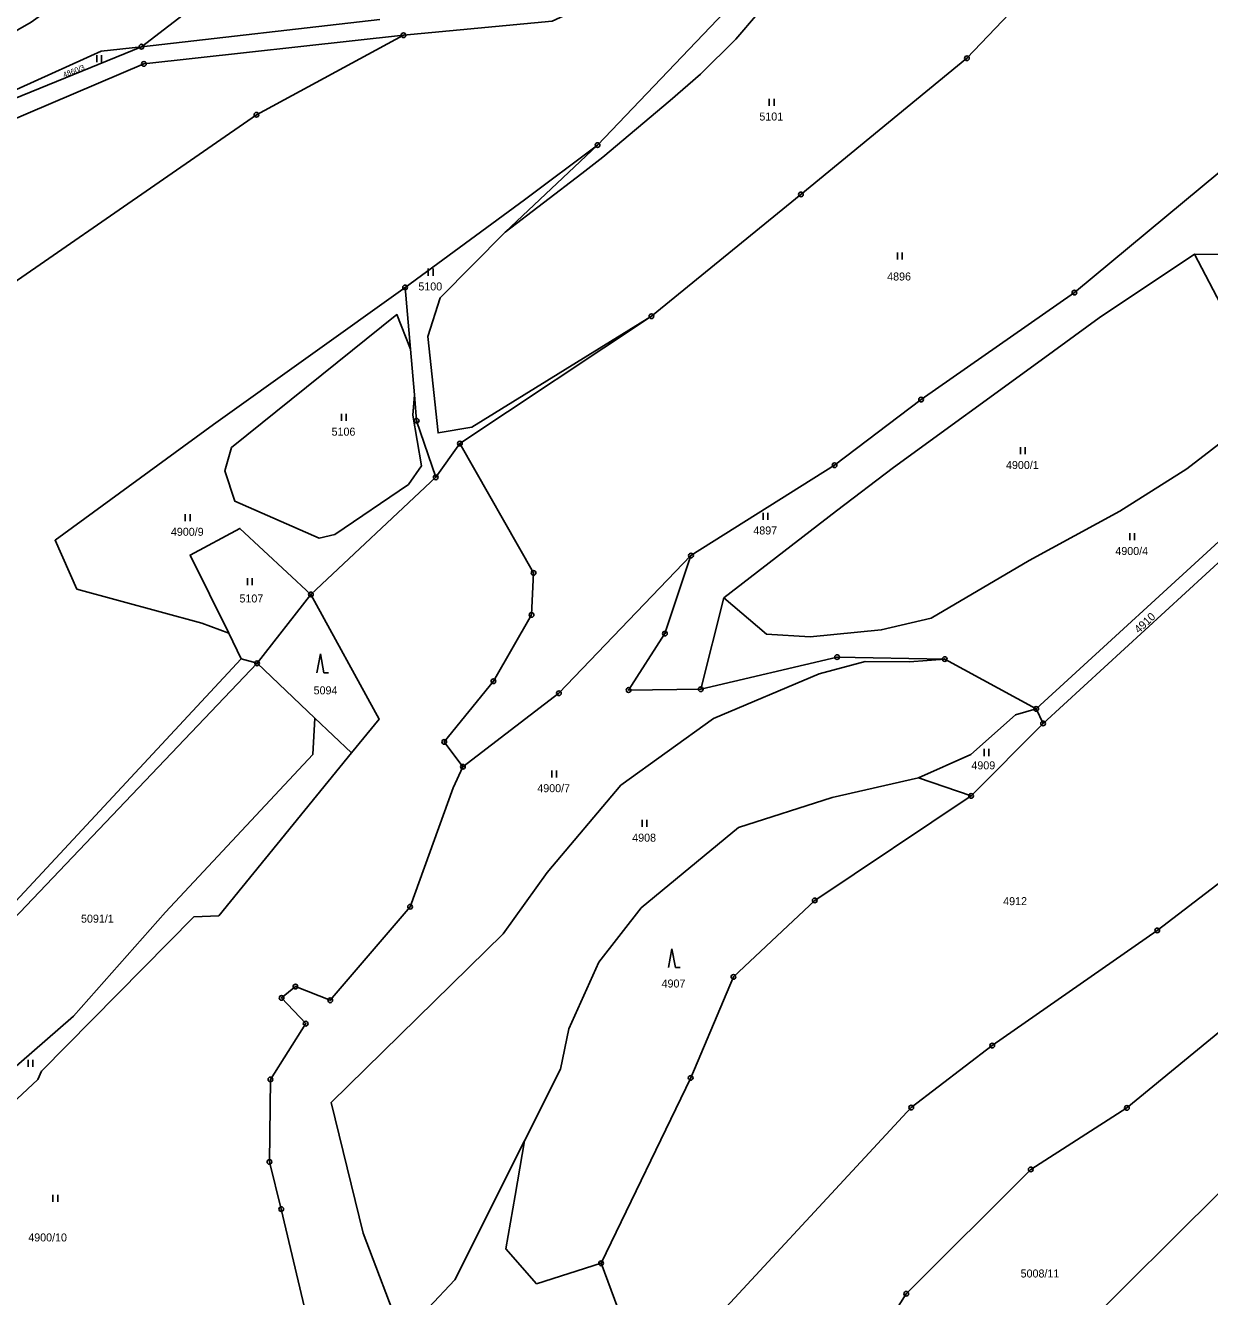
# Model space of a CAD drawing. Extents: x -644096 to -634268, y -1141430 to -1133463.
# Drawn here: x -637460.7 to -637209, y -1138654.4 to -1138384.4 of the extents above; entities that cross this region are included whole.
import ezdxf

# ---------------------------------------------------------------- set-up
doc = ezdxf.new("R2010")
doc.units = 0
for name, color, linetype in [('_CIVIL_CONSTRUCTION', 7, 'Continuous'), ('spodek_zarez', 7, 'Continuous'), ('svrsek_osa_sjezdy', 7, 'Continuous'), ('svrsek_osa_terminal_VRT', 7, 'Continuous'), ('svrsek_osa_VRT', 7, 'Continuous'), ('terminal_VRT', 7, 'Continuous')]:
    doc.layers.add(name, color=color, linetype=linetype)

msp = doc.modelspace()

# ---------------------------------------------------------------- linework, layer by layer
at = {"layer": '_CIVIL_CONSTRUCTION'}
for centre, radius in [((-637380.33, -1138386.46), 0.5), ((-637380.33, -1138386.46), 0.0303), ((-637436.02, -1138388.88), 0.5), ((-637436.02, -1138388.88), 0.0303), ((-637435.49, -1138392.54), 0.5), ((-637435.49, -1138392.54), 0.0303), ((-637260.58, -1138391.35), 0.5), ((-637260.58, -1138391.35), 0.0303), ((-637411.57, -1138403.35), 0.5), ((-637411.57, -1138403.35), 0.0303), ((-637339.07, -1138409.79), 0.5), ((-637339.07, -1138409.79), 0.0303), ((-637295.85, -1138420.28), 0.5), ((-637295.85, -1138420.28), 0.0303), ((-637379.99, -1138440.02), 0.5), ((-637379.99, -1138440.02), 0.0303), ((-637237.75, -1138441.14), 0.5), ((-637237.75, -1138441.14), 0.0303), ((-637327.62, -1138446.14), 0.5), ((-637327.62, -1138446.14), 0.0303), ((-637270.31, -1138463.86), 0.5), ((-637270.31, -1138463.86), 0.0303), ((-637377.52, -1138468.35), 0.5), ((-637377.52, -1138468.35), 0.0303), ((-637368.34, -1138473.2), 0.5), ((-637368.34, -1138473.2), 0.0303), ((-637288.71, -1138477.82), 0.5), ((-637288.71, -1138477.82), 0.0303), ((-637373.45, -1138480.38), 0.5), ((-637373.45, -1138480.38), 0.0303), ((-637319.22, -1138496.99), 0.5), ((-637319.22, -1138496.99), 0.0303), ((-637352.66, -1138500.7), 0.5), ((-637352.66, -1138500.7), 0.0303), ((-637400, -1138505.25), 0.5), ((-637400, -1138505.25), 0.0303), ((-637353.1, -1138509.61), 0.5), ((-637353.1, -1138509.61), 0.0303), ((-637324.75, -1138513.58), 0.5), ((-637324.75, -1138513.58), 0.0303), ((-637411.43, -1138519.9), 0.5), ((-637288.19, -1138518.56), 0.5), ((-637288.19, -1138518.56), 0.0303), ((-637265.3, -1138518.99), 0.5), ((-637265.3, -1138518.99), 0.0303), ((-637411.43, -1138519.9), 0.0303), ((-637361.19, -1138523.71), 0.5), ((-637361.19, -1138523.71), 0.0303), ((-637332.5, -1138525.57), 0.5), ((-637317.14, -1138525.39), 0.5), ((-637347.28, -1138526.24), 0.5), ((-637347.28, -1138526.24), 0.0303), ((-637332.5, -1138525.57), 0.0303), ((-637317.14, -1138525.39), 0.0303), ((-637245.87, -1138529.58), 0.5), ((-637245.87, -1138529.58), 0.0303), ((-637244.41, -1138532.67), 0.5), ((-637244.41, -1138532.67), 0.0303), ((-637371.67, -1138536.61), 0.5), ((-637371.67, -1138536.61), 0.0303), ((-637367.68, -1138541.87), 0.5), ((-637367.68, -1138541.87), 0.0303), ((-637259.7, -1138548.06), 0.5), ((-637259.7, -1138548.06), 0.0303), ((-637292.93, -1138570.26), 0.5), ((-637292.93, -1138570.26), 0.0303), ((-637378.9, -1138571.63), 0.5), ((-637378.9, -1138571.63), 0.0303), ((-637220.15, -1138576.64), 0.5), ((-637220.15, -1138576.64), 0.0303), ((-637310.2, -1138586.53), 0.5), ((-637310.2, -1138586.53), 0.0303), ((-637403.28, -1138588.59), 0.5), ((-637403.28, -1138588.59), 0.0303), ((-637406.23, -1138590.99), 0.5), ((-637406.23, -1138590.99), 0.0303), ((-637395.87, -1138591.5), 0.5), ((-637395.87, -1138591.5), 0.0303), ((-637401.1, -1138596.46), 0.5), ((-637401.1, -1138596.46), 0.0303), ((-637255.2, -1138601.1), 0.5), ((-637255.2, -1138601.1), 0.0303), ((-637408.6, -1138608.32), 0.5), ((-637408.6, -1138608.32), 0.0303), ((-637319.29, -1138607.98), 0.5), ((-637319.29, -1138607.98), 0.0303), ((-637272.41, -1138614.28), 0.5), ((-637272.41, -1138614.28), 0.0303), ((-637226.6, -1138614.35), 0.5), ((-637226.6, -1138614.35), 0.0303), ((-637408.8, -1138625.82), 0.5), ((-637408.8, -1138625.82), 0.0303), ((-637247.03, -1138627.44), 0.5), ((-637247.03, -1138627.44), 0.0303), ((-637406.3, -1138635.85), 0.5), ((-637406.3, -1138635.85), 0.0303), ((-637338.32, -1138647.38), 0.5), ((-637338.32, -1138647.38), 0.0303), ((-637273.49, -1138653.85), 0.5), ((-637273.49, -1138653.85), 0.0303)]:
    msp.add_circle(centre, radius, dxfattribs=at)
at = {"layer": 'spodek_zarez'}
msp.add_circle((-638683.07, -1137056.85), 1378.08, dxfattribs=at)
at = {"layer": 'svrsek_osa_sjezdy'}
for p, q in [((-637445.51, -1138392.19), (-637445.51, -1138390.69)), ((-637444.51, -1138392.19), (-637444.51, -1138390.69)), ((-637302.58, -1138401.45), (-637302.58, -1138399.95)), ((-637301.58, -1138401.45), (-637301.58, -1138399.95)), ((-637275.36, -1138434.11), (-637275.36, -1138432.61)), ((-637274.36, -1138434.11), (-637274.36, -1138432.61)), ((-637375.04, -1138437.54), (-637375.04, -1138436.04)), ((-637374.04, -1138437.54), (-637374.04, -1138436.04)), ((-637393.49, -1138468.4), (-637393.49, -1138466.9)), ((-637392.49, -1138468.4), (-637392.49, -1138466.9)), ((-637249.22, -1138475.49), (-637249.22, -1138473.99)), ((-637248.22, -1138475.49), (-637248.22, -1138473.99)), ((-637426.68, -1138489.68), (-637426.68, -1138488.18)), ((-637425.68, -1138489.68), (-637425.68, -1138488.18)), ((-637303.86, -1138489.39), (-637303.86, -1138487.89)), ((-637302.86, -1138489.39), (-637302.86, -1138487.89)), ((-637225.98, -1138493.75), (-637225.98, -1138492.25)), ((-637224.98, -1138493.75), (-637224.98, -1138492.25)), ((-637413.46, -1138503.32), (-637413.46, -1138501.82)), ((-637412.46, -1138503.32), (-637412.46, -1138501.82)), ((-637397.97, -1138517.9), (-637398.72, -1138521.9)), ((-637397.22, -1138521.9), (-637397.97, -1138517.9)), ((-637397.22, -1138521.9), (-637396.22, -1138521.9)), ((-637256.9, -1138539.6), (-637256.9, -1138538.1)), ((-637255.9, -1138539.6), (-637255.9, -1138538.1)), ((-637348.82, -1138544.15), (-637348.82, -1138542.65)), ((-637347.82, -1138544.15), (-637347.82, -1138542.65)), ((-637329.59, -1138554.67), (-637329.59, -1138553.17)), ((-637328.59, -1138554.67), (-637328.59, -1138553.17)), ((-637323.27, -1138580.53), (-637324.02, -1138584.53)), ((-637322.52, -1138584.53), (-637323.27, -1138580.53)), ((-637322.52, -1138584.53), (-637321.52, -1138584.53)), ((-637460.07, -1138605.61), (-637460.07, -1138604.11)), ((-637459.07, -1138605.61), (-637459.07, -1138604.11)), ((-637454.8, -1138634.34), (-637454.8, -1138632.84)), ((-637453.8, -1138634.34), (-637453.8, -1138632.84))]:
    msp.add_line(p, q, dxfattribs=at)
at = {"layer": 'svrsek_osa_terminal_VRT'}
msp.add_arc((-642050.26, -1145189.6), 8802.25, 41.413152, 75.317049, dxfattribs=at)
at = {"layer": 'terminal_VRT'}
for p, q in [((-637385.31, -1138383.12), (-637436.02, -1138388.88)), ((-637436.02, -1138388.88), (-637501.37, -1138415.63)), ((-637339.07, -1138409.79), (-637358.74, -1138428.29)), ((-637295.85, -1138420.28), (-637327.62, -1138446.14)), ((-637212.19, -1138432.99), (-637207.17, -1138433.05)), ((-637378.85, -1138453.15), (-637379.99, -1138440.02)), ((-637327.62, -1138446.14), (-637368.34, -1138473.2)), ((-637327.62, -1138446.14), (-637365.79, -1138469.72)), ((-637378, -1138462.87), (-637378.85, -1138453.15)), ((-637373.45, -1138480.38), (-637368.34, -1138473.2)), ((-637400, -1138505.25), (-637373.45, -1138480.38)), ((-637196.95, -1138484.71), (-637245.87, -1138529.58)), ((-637400, -1138505.25), (-637411.43, -1138519.9)), ((-637317.14, -1138525.39), (-637312.25, -1138505.96)), ((-637417.44, -1138513.49), (-637414.8, -1138518.98)), ((-637411.43, -1138519.9), (-637414.8, -1138518.98)), ((-637265.3, -1138518.99), (-637245.87, -1138529.58)), ((-637399.13, -1138531.58), (-637411.43, -1138519.9)), ((-637244.41, -1138532.67), (-637245.87, -1138529.58)), ((-637391.37, -1138538.95), (-637399.13, -1138531.58)), ((-637259.7, -1138548.06), (-637244.41, -1138532.67)), ((-637259.7, -1138548.06), (-637270.89, -1138544.23))]:
    msp.add_line(p, q, dxfattribs=at)
for points in [[(-637352.69, -1138264.82), (-637377.01, -1138306.6), (-637401.39, -1138338.22), (-637415.74, -1138352.52), (-637459.44, -1138383.7), (-637499.55, -1138406.68)], [(-637363.37, -1138309.95), (-637394.24, -1138354.89), (-637412.76, -1138371), (-637436.02, -1138388.88)], [(-637268.74, -1138341.54), (-637283.36, -1138338.8), (-637320.1, -1138370.27), (-637348.69, -1138383.47), (-637380.33, -1138386.46)], [(-637339.07, -1138409.79), (-637307.67, -1138376.8), (-637268.74, -1138341.54)], [(-637358.74, -1138428.29), (-637342.41, -1138415.86), (-637337.98, -1138412.36), (-637323.63, -1138400.3), (-637317.17, -1138394.7), (-637309.72, -1138387.26), (-637295.88, -1138371.1), (-637279.19, -1138354.62), (-637272.04, -1138353.65), (-637254.1, -1138356.65), (-637242.56, -1138356.95), (-637237.03, -1138359.26), (-637233.41, -1138362.76)], [(-637233.41, -1138362.76), (-637260.58, -1138391.35), (-637295.85, -1138420.28)], [(-637319.22, -1138496.99), (-637288.71, -1138477.82), (-637270.31, -1138463.86), (-637237.75, -1138441.14), (-637206.82, -1138415.44), (-637185.57, -1138384.53)], [(-637558.96, -1138466.08), (-637520.7, -1138437.67), (-637500.2, -1138420.1), (-637435.49, -1138392.54), (-637380.33, -1138386.46)], [(-637380.33, -1138386.46), (-637411.57, -1138403.35), (-637484.95, -1138454.04)], [(-637436.02, -1138388.88), (-637444.57, -1138389.85), (-637479.08, -1138405.45), (-637496.33, -1138412.44), (-637499.44, -1138408.06), (-637499.55, -1138406.68)], [(-637379.99, -1138440.02), (-637354.63, -1138421.39), (-637339.07, -1138409.79)], [(-637365.79, -1138469.72), (-637372.95, -1138470.93), (-637375.13, -1138450.43), (-637372.53, -1138442.27), (-637358.74, -1138428.29)], [(-637312.25, -1138505.96), (-637288.3, -1138487.47), (-637276.19, -1138478.3), (-637244.84, -1138455.5), (-637232.47, -1138446.49), (-637212.19, -1138432.99)], [(-637312.25, -1138505.96), (-637303.18, -1138513.69), (-637293.91, -1138514.27), (-637278.78, -1138512.79), (-637268.16, -1138510.28), (-637247.38, -1138498.04), (-637228.09, -1138487.6), (-637213.85, -1138478.59), (-637203.39, -1138470.53), (-637199.91, -1138464.93), (-637205.95, -1138444.99), (-637212.19, -1138432.99)], [(-637379.99, -1138440.02), (-637420.7, -1138469.13), (-637454.34, -1138493.75), (-637449.7, -1138504.12), (-637423.2, -1138511.4), (-637417.44, -1138513.49)], [(-637378.85, -1138453.15), (-637381.7, -1138445.79), (-637416.84, -1138474.06), (-637418.29, -1138479.01), (-637416.13, -1138485.45), (-637398.21, -1138493.29), (-637394.94, -1138492.55), (-637379.25, -1138481.88), (-637376.47, -1138477.93), (-637378.34, -1138467.15), (-637378, -1138462.87)], [(-637013.61, -1138457.8), (-637098.57, -1138538.05), (-637141.25, -1138576.3), (-637158.4, -1138589.79), (-637206.77, -1138632.19), (-637236.61, -1138661.79)], [(-637373.45, -1138480.38), (-637377.52, -1138468.35), (-637378, -1138462.87)], [(-637368.34, -1138473.2), (-637352.66, -1138500.7), (-637353.1, -1138509.61), (-637361.19, -1138523.71), (-637371.67, -1138536.61), (-637367.68, -1138541.87)], [(-637244.41, -1138532.67), (-637196.84, -1138489.08), (-637190.84, -1138488.67)], [(-637400, -1138505.25), (-637415.06, -1138491.22), (-637425.67, -1138496.89), (-637417.44, -1138513.49)], [(-637367.68, -1138541.87), (-637347.28, -1138526.24), (-637319.22, -1138496.99)], [(-637319.22, -1138496.99), (-637324.75, -1138513.58), (-637332.5, -1138525.57), (-637317.14, -1138525.39)], [(-637391.37, -1138538.95), (-637385.52, -1138531.78), (-637400, -1138505.25)], [(-637323.36, -1138669.22), (-637272.41, -1138614.28), (-637255.2, -1138601.1), (-637220.15, -1138576.64), (-637162.12, -1138532.26), (-637141.74, -1138514.49)], [(-637414.8, -1138518.98), (-637468.4, -1138576.53), (-637493.99, -1138599.59), (-637500.31, -1138605.37)], [(-637380.63, -1138662.82), (-637388.92, -1138640.94), (-637395.67, -1138613.2), (-637359.11, -1138577.36), (-637349.76, -1138564.35), (-637334.12, -1138545.81), (-637314.47, -1138531.61), (-637291.98, -1138522.13), (-637282.22, -1138519.49), (-637272.82, -1138519.6), (-637265.3, -1138518.99)], [(-637265.3, -1138518.99), (-637288.19, -1138518.56), (-637317.14, -1138525.39)], [(-637411.43, -1138519.9), (-637470.33, -1138581.66), (-637508.1, -1138619.68)], [(-637245.87, -1138529.58), (-637250.23, -1138530.81), (-637259.77, -1138539.24), (-637270.89, -1138544.23)], [(-637399.13, -1138531.58), (-637399.6, -1138539.24), (-637430.92, -1138572.79), (-637450.47, -1138594.89), (-637470.43, -1138612.22), (-637501.02, -1138642), (-637507.21, -1138648.73), (-637521.2, -1138662.38), (-637528.82, -1138665.86), (-637534.2, -1138665.61), (-637537.68, -1138657.89), (-637540.26, -1138645.74)], [(-637535.01, -1138678.6), (-637505.68, -1138661.02), (-637507.97, -1138656.6), (-637481.67, -1138628.67), (-637471.22, -1138620.54), (-637458.04, -1138608.34), (-637457.24, -1138606.56), (-637424.85, -1138573.77), (-637419.57, -1138573.55), (-637391.37, -1138538.95)], [(-637367.68, -1138541.87), (-637369.74, -1138546.34), (-637378.9, -1138571.63), (-637395.87, -1138591.5), (-637403.28, -1138588.59), (-637406.23, -1138590.99), (-637401.1, -1138596.46), (-637408.6, -1138608.32), (-637408.8, -1138625.82), (-637406.3, -1138635.85), (-637400.73, -1138659.49), (-637413.05, -1138671.93), (-637418.37, -1138680.78)], [(-637270.89, -1138544.23), (-637289.23, -1138548.39), (-637309.16, -1138554.75), (-637329.82, -1138571.86), (-637338.8, -1138583.37), (-637345.15, -1138597.58), (-637346.93, -1138606.1), (-637354.58, -1138621.33)], [(-637338.32, -1138647.38), (-637319.29, -1138607.98), (-637310.2, -1138586.53), (-637292.93, -1138570.26), (-637259.7, -1138548.06)], [(-637146.58, -1138549.36), (-637182.32, -1138577.99), (-637226.6, -1138614.35)], [(-637226.6, -1138614.35), (-637247.03, -1138627.44), (-637273.49, -1138653.85), (-637285.77, -1138673.33), (-637299.65, -1138687.9)], [(-637354.58, -1138621.33), (-637369.43, -1138650.9), (-637380.63, -1138662.82)], [(-637338.32, -1138647.38), (-637352.04, -1138651.72), (-637358.58, -1138644.28), (-637356.61, -1138633), (-637354.58, -1138621.33)], [(-637323.36, -1138669.22), (-637333.35, -1138660.74), (-637338.32, -1138647.38)]]:
    msp.add_lwpolyline(points, dxfattribs=at)

# ---------------------------------------------------------------- texts
at = {"layer": 'svrsek_osa_VRT'}
for s, height, rotation, p in [('4860/3', 1.14, 22, (-637452.41, -1138395.49)), ('4910', 1.7, 43, (-637224.06, -1138513.64))]:
    msp.add_text(s, height=height, rotation=rotation, dxfattribs=at).set_placement(p)
for s, p in [('5101', (-637304.69, -1138404.57)), ('4896', (-637277.53, -1138438.56)), ('5100', (-637377.15, -1138440.67)), ('5106', (-637395.6, -1138471.53)), ('4900/1', (-637252.28, -1138478.61)), ('4900/9', (-637429.74, -1138492.8)), ('4897', (-637305.97, -1138492.52)), ('4900/4', (-637229.04, -1138496.88)), ('5107', (-637415.17, -1138506.97)), ('5094', (-637399.41, -1138526.49)), ('4909', (-637259.63, -1138542.42)), ('4900/7', (-637351.88, -1138547.28)), ('4908', (-637331.71, -1138557.79)), ('4912', (-637252.88, -1138571.28)), ('5091/1', (-637448.84, -1138575)), ('4907', (-637325.47, -1138588.78)), ('4900/10', (-637460.05, -1138642.73)), ('5008/11', (-637249.17, -1138650.39))]:
    msp.add_text(s, height=1.7, dxfattribs=at).set_placement(p)

doc.saveas('drawing.dxf')
